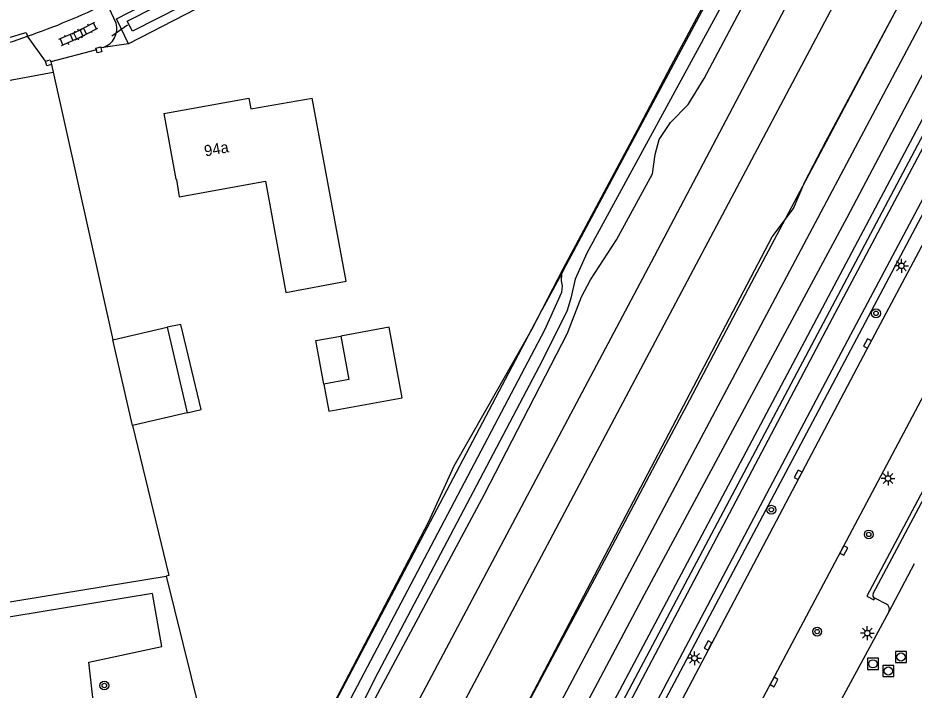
# Model space of a CAD drawing. Extents: x 136000 to 138005, y 398500 to 400500.
# Drawn here: x 137390.5 to 137471.7, y 400023.6 to 400084.5 of the extents above; entities that cross this region are included whole.
import ezdxf

# ---------------------------------------------------------------- set-up
doc = ezdxf.new("R2010")
doc.units = 0
for name, color, linetype in [('gg-afsc-draadraster', 7, 'Continuous'), ('gg-afsc-hekwerk', 7, 'Continuous'), ('gg-afsc-muur', 7, 'Continuous'), ('gg-anno-huisnummerreeks BGT', 7, 'Continuous'), ('gg-aspt-spoorlijn', 7, 'Continuous'), ('gg-bbg-bijgebouw', 7, 'Continuous'), ('gg-bbg-gedigitaliseerde bebouwing', 7, 'Continuous'), ('gg-bbg-gedigitaliseerde bijgebouw', 7, 'Continuous'), ('gg-bbg-hoofdgebouw', 7, 'Continuous'), ('gg-bbg-luifel en loopbrug', 7, 'Continuous'), ('gg-knt-BGT kruinlijn', 7, 'Continuous'), ('gg-knt-verharding', 7, 'Continuous'), ('gg-kntw-bovenkant insteek waterloop', 7, 'Continuous'), ('gg-kntw-waterlijn', 7, 'Continuous'), ('gg-kwrk-duiker nz buis', 7, 'Continuous'), ('gt-grn-groengrens', 7, 'Continuous'), ('gt-grn-vlakafsluiter', 7, 'Continuous'), ('gt-symb-boom', 7, 'Continuous'), ('gt-symb-klinker verharding', 7, 'Continuous'), ('gt-symb-kolk', 7, 'Continuous'), ('gt-symb-lichtmast', 7, 'Continuous'), ('gt-symb-rioolschacht', 7, 'Continuous'), ('gx-grn-maaiveld', 7, 'Continuous')]:
    doc.layers.add(name, color=color, linetype=linetype)

# ---------------------------------------------------------------- blocks, each defined once
blk = doc.blocks.new('gt0-KOLK')
at = {"layer": 'gt-symb-kolk'}
blk.add_lwpolyline([(0, 0), (0.375, 0), (0.375, 0.4), (-0.375, 0.4), (-0.375, 0), (0, 0)], dxfattribs=at)
blk = doc.blocks.new('gt0-BOOM')
at = {"layer": 'gt-symb-boom'}
for radius in [0.4, 0.2]:
    blk.add_circle((0, 0), radius, dxfattribs=at)
blk = doc.blocks.new('gt0-LMAST')
at = {"layer": 'gt-symb-lichtmast'}
for p, q in [((-0.182, 0.173), (-0.447, 0.438)), ((-0.005, 0.246), (-0.005, 0.621)), ((0.172, 0.173), (0.437, 0.438)), ((-0.255, -0.004), (-0.63, -0.004)), ((-0.182, -0.181), (-0.447, -0.446)), ((-0.005, -0.254), (-0.005, -0.629)), ((0.437, -0.446), (0.172, -0.181)), ((0.245, -0.004), (0.62, -0.004))]:
    blk.add_line(p, q, dxfattribs=at)
blk.add_circle((-0.005, -0.004), 0.25, dxfattribs=at)
blk = doc.blocks.new('gt0-RS')
at = {"layer": 'gt-symb-rioolschacht'}
blk.add_lwpolyline([(-0.5, -0.5), (0.5, -0.5), (0.5, 0.5), (-0.5, 0.5)], close=True, dxfattribs=at)
blk.add_circle((0, 0), 0.375, dxfattribs=at)
blk = doc.blocks.new('gt0-KL1')
at = {"layer": 'gt-symb-klinker verharding'}
for p, q in [((-1.15, 0.3), (1.15, 0.3)), ((-1, -0.3), (-1, 0.3)), ((-0.5, 0.3), (-0.5, 0.45)), ((0, -0.3), (0, 0.3)), ((0.5, 0.3), (0.5, 0.45)), ((1, -0.3), (1, 0.3)), ((-1.15, -0.3), (1.15, -0.3)), ((-0.5, -0.45), (-0.5, -0.3)), ((0.5, -0.45), (0.5, -0.3))]:
    blk.add_line(p, q, dxfattribs=at)

msp = doc.modelspace()

# ---------------------------------------------------------------- linework, layer by layer
at = {"layer": 'gg-afsc-draadraster'}
msp.add_lwpolyline([(137400.93, 400047.563), (137404.205, 400033.98), (137403.98, 400033.926)], dxfattribs=at)
at = {"layer": 'gg-afsc-hekwerk'}
for p, q in [((137397.652, 400081.565), (137393.52, 400080.484)), ((137379.85, 400029.958), (137403.98, 400033.926)), ((137403.98, 400033.926), (137409.22, 400012.599))]:
    msp.add_line(p, q, dxfattribs=at)
msp.add_lwpolyline([(137464.197, 400114.88), (137469.504, 400117.567), (137466.77, 400112.282), (137458.303, 400096.287), (137449.664, 400080.098), (137446.862, 400074.753), (137439.874, 400061.726), (137437.056, 400056.233), (137430.005, 400043.872), (137427.711, 400038.831), (137410.433, 400005.703), (137394.779, 399976.765), (137387.957, 399963.701), (137385.362, 399958.889), (137355.891, 399903.288), (137353.131, 399898.106), (137333.02, 399860.162)], dxfattribs=at)
at = {"layer": 'gg-afsc-muur'}
for p, q in [((137393.109, 400080.343), (137393.052, 400080.565)), ((137393.52, 400080.484), (137393.581, 400080.246))]:
    msp.add_line(p, q, dxfattribs=at)
for points in [[(137384.636, 399924.026), (137393.072, 399939.935), (137397.261, 399947.901), (137407.11, 399966.489), (137412.955, 399977.488), (137420.646, 399992.014), (137425.054, 400000.328), (137430.115, 400009.861), (137434.674, 400018.517), (137439.705, 400027.964), (137443.858, 400035.737), (137448.557, 400044.566), (137451.374, 400049.887), (137454.175, 400055.168), (137456.975, 400060.48), (137461.895, 400069.759), (137467.258, 400079.903), (137472.465, 400089.668)], [(137397.652, 400081.565), (137397.611, 400081.73), (137398.035, 400081.836), (137398.056, 400081.75)], [(137398.056, 400081.75), (137398.141, 400081.409), (137397.717, 400081.303), (137397.652, 400081.565)], [(137393.052, 400080.565), (137393.472, 400080.672), (137393.52, 400080.484)], [(137393.581, 400080.246), (137393.161, 400080.138), (137393.109, 400080.343)]]:
    msp.add_lwpolyline(points, dxfattribs=at)
at = {"layer": 'gg-aspt-spoorlijn'}
for points in [[(137180.276, 399557.817), (137190.513, 399577.123), (137216.83, 399627.032), (137223.229, 399638.814), (137243.016, 399676.404), (137279.168, 399744.376), (137339.688, 399858.771), (137384.54, 399942.957), (137424.377, 400018.015), (137448.175, 400062.892), (137473.598, 400111.171), (137480.612, 400124.236), (137511.513, 400182.67), (137519.303, 400197.169), (137549.499, 400254.306), (137652.966, 400449.039), (137679.974, 400500)], [(137185.594, 399559.889), (137451.439, 400061.164), (137507.991, 400167.823), (137535.597, 400219.587), (137588.607, 400319.533), (137597.649, 400336.455), (137605.519, 400351.728), (137623.003, 400384.374), (137641.233, 400419.186), (137650.164, 400435.608), (137658.805, 400451.811), (137684.39, 400500)]]:
    msp.add_lwpolyline(points, dxfattribs=at)
at = {"layer": 'gg-bbg-bijgebouw'}
for p, q in [((137399.125, 400055.327), (137404.053, 400056.472)), ((137404.053, 400056.472), (137405.857, 400048.708)), ((137400.93, 400047.563), (137399.125, 400055.327)), ((137405.857, 400048.708), (137400.93, 400047.563))]:
    msp.add_line(p, q, dxfattribs=at)
at = {"layer": 'gg-bbg-gedigitaliseerde bebouwing'}
for points in [[(137414.801, 400059.609), (137420.259, 400060.622), (137417.18, 400077.212)], [(137405.157, 400068.253), (137412.958, 400069.681), (137414.801, 400059.609)]]:
    msp.add_lwpolyline(points, dxfattribs=at)
at = {"layer": 'gg-bbg-gedigitaliseerde bijgebouw'}
for points in [[(137418.248, 400051.312), (137418.698, 400048.853), (137425.338, 400050.068), (137424.168, 400056.462), (137419.79, 400055.661)], [(137419.79, 400055.661), (137420.51, 400051.726), (137418.248, 400051.312)]]:
    msp.add_lwpolyline(points, dxfattribs=at)
at = {"layer": 'gg-bbg-hoofdgebouw'}
for points in [[(137403.74, 400075.801), (137411.45, 400077.212), (137411.63, 400076.231), (137417.18, 400077.212)], [(137403.74, 400075.801), (137404.832, 400069.852), (137404.896, 400069.845), (137405.157, 400068.253)]]:
    msp.add_lwpolyline(points, dxfattribs=at)
at = {"layer": 'gg-bbg-luifel en loopbrug'}
for points in [[(137405.857, 400048.708), (137407.124, 400049.002), (137405.282, 400056.701), (137404.053, 400056.472)], [(137418.248, 400051.312), (137417.528, 400055.247), (137419.79, 400055.661)]]:
    msp.add_lwpolyline(points, dxfattribs=at)
at = {"layer": 'gg-knt-BGT kruinlijn'}
for p, q in [((137471.436, 400117.187), (137442.048, 400063.169)), ((137442.048, 400063.169), (137440.987, 400060.817)), ((137440.987, 400060.817), (137440.618, 400059.092)), ((137440.618, 400059.092), (137440.267, 400057.967)), ((137440.267, 400057.967), (137438.056, 400053.474)), ((137438.056, 400053.474), (137422.825, 400024.582)), ((137422.825, 400024.582), (137421.364, 400021.641))]:
    msp.add_line(p, q, dxfattribs=at)
at = {"layer": 'gg-knt-verharding'}
for p, q in [((137399.441, 400083.984), (137398.592, 400085.792)), ((137391.299, 400083.16), (137391.404, 400082.808)), ((137393.052, 400080.565), (137391.404, 400082.808)), ((137398.253, 400081.799), (137398.056, 400081.75)), ((137393.581, 400080.246), (137393.737, 400079.545)), ((137393.737, 400079.545), (137399.125, 400055.327)), ((137467.984, 400032.358), (137478.791, 400052.626)), ((137471.699, 400035.034), (137469.417, 400030.698)), ((137469.204, 400031.371), (137468.129, 400031.934)), ((137469.417, 400030.698), (137464.394, 400021.445))]:
    msp.add_line(p, q, dxfattribs=at)
for points in [[(137444.838, 400021.671), (137509.889, 400144.426), (137530.929, 400184.624), (137531.462, 400184.365)], [(137441.861, 400014.674), (137464.04, 400056.776), (137484.657, 400095.607), (137508.452, 400140.533), (137524.249, 400170.6)], [(137447.885, 400020.287), (137510.644, 400138.734), (137511.121, 400138.884), (137511.301, 400139.501)], [(137443.702, 400013.627), (137465.968, 400055.805), (137486.454, 400094.38), (137509.725, 400138.387)], [(137514.229, 400128.809), (137493.582, 400089.948), (137455.441, 400018.024)], [(137478.295, 400074.943), (137467.398, 400054.414), (137450.71, 400022.805)], [(137479.21, 400052.782), (137479.299, 400052.95), (137478.672, 400053.283), (137467.413, 400032.099), (137468.04, 400031.766), (137468.129, 400031.934)]]:
    msp.add_lwpolyline(points, dxfattribs=at)
for centre, radius, start, end in [((137369.726, 400145.176), 66.028, 289.16643, 295.9238), ((137397.698, 400083.516), 1.804, 287.89955, 15.03397), ((137354.634, 400201.222), 123.624, 278.58539, 287.25259), ((137374.57, 400130.215), 50.307, 281.44299, 289.54916), ((137468.271, 400032.219), 0.318, 154.15444, 243.60501), ((137468.962, 400030.924), 0.508, 333.54519, 61.57927)]:
    msp.add_arc(centre, radius, start, end, dxfattribs=at)
at = {"layer": 'gg-kntw-bovenkant insteek waterloop'}
msp.add_line((137419.546, 400091.916), (137400.547, 400082.125), dxfattribs=at)
msp.add_lwpolyline([(137400.547, 400082.125), (137399.461, 400084.378), (137418.283, 400094.078)], dxfattribs=at)
at = {"layer": 'gg-kntw-waterlijn'}
msp.add_lwpolyline([(137418.531, 400092.238), (137400.902, 400083.274), (137400.442, 400084.178), (137418.082, 400093.147), (137418.531, 400092.238)], dxfattribs=at)
at = {"layer": 'gg-kwrk-duiker nz buis'}
msp.add_line((137399.043, 400082.84), (137400.452, 400083.83), dxfattribs=at)
at = {"layer": 'gt-grn-groengrens'}
msp.add_line((137385.028, 400077.942), (137393.737, 400079.545), dxfattribs=at)
msp.add_lwpolyline([(137398.36, 400013.854), (137396.97, 400026.139), (137403.582, 400027.536), (137402.733, 400032.351), (137379.604, 400028.549), (137379.379, 400029.878)], dxfattribs=at)
at = {"layer": 'gt-grn-vlakafsluiter'}
msp.add_line((137400.547, 400082.125), (137398.056, 400081.75), dxfattribs=at)
at = {"layer": 'gx-grn-maaiveld'}
msp.add_line((137439.761, 400061.302), (137437.991, 400058.001), dxfattribs=at)
for points in [[(137425.107, 400000.171), (137426.014, 400002.079), (137427.944, 400005.151), (137429.557, 400008.833), (137458.832, 400064.635), (137460.768, 400067.201), (137461.804, 400069.62), (137463.744, 400073.353), (137488.861, 400120.29), (137490.545, 400123.304), (137492.084, 400125.424), (137493.261, 400128.312), (137494.465, 400130.485), (137520.141, 400180.112), (137521.654, 400182.54), (137522.126, 400183.521), (137522.558, 400184.752), (137523.309, 400186.22), (137525.232, 400189.626), (137525.453, 400189.941), (137525.628, 400190.049)], [(137426.931, 399998.451), (137433.26, 400010.413), (137484.742, 400107.36), (137510.335, 400155.308), (137526.499, 400186.819), (137526.682, 400186.816), (137528.094, 400186.053), (137528.395, 400185.808), (137528.385, 400185.587), (137527.155, 400183.076), (137502.277, 400135.669), (137484.044, 400101.355), (137465.59, 400066.352), (137447.259, 400032.232), (137428.807, 399997.446)], [(137531.399, 400186.61), (137530.112, 400184.115), (137438.638, 400011.548)], [(137469.788, 400117.494), (137440.153, 400062.035), (137439.761, 400061.302)], [(137385.553, 399953.026), (137390.977, 399962.639), (137408.989, 399996.378), (137414.806, 400007.526), (137415.657, 400011.232), (137416.721, 400013.231), (137417.738, 400014.533), (137419.9, 400017.566), (137421.079, 400019.454), (137432.778, 400041.344), (137440.308, 400055.914), (137441.573, 400059.226), (137442.389, 400060.759), (137444.733, 400064.368), (137448.012, 400070.343), (137448.254, 400072.107), (137448.603, 400073.465), (137449.626, 400075.013), (137451.23, 400076.625), (137452.687, 400078.987), (137468.139, 400108.07)], [(137439.761, 400061.302), (137439.746, 400060.674), (137439.836, 400060.219), (137439.751, 400059.611), (137438.229, 400056.196), (137418.539, 400018.794), (137416.099, 400015.562), (137415.321, 400014.331), (137414.152, 400011.854), (137413.977, 400011.179), (137413.919, 400010.324)], [(137412.527, 400009.701), (137437.954, 400057.93), (137437.991, 400058.001)]]:
    msp.add_lwpolyline(points, dxfattribs=at)

# ---------------------------------------------------------------- block references
at = {"layer": 'gt-symb-boom'}
for p in [(137468.243, 400057.714), (137458.767, 400039.93), (137467.588, 400037.693), (137462.916, 400028.895), (137398.367, 400024.014)]:
    msp.add_blockref('gt0-BOOM', p, dxfattribs=at)
at = {"layer": 'gt-symb-klinker verharding'}
for p, rotation in [((137396.618, 400083.283), 27.205916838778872), ((137395.393, 400082.688), -156.48544331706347)]:
    msp.add_blockref('gt0-KL1', p, dxfattribs=dict(at, rotation=rotation))
at = {"layer": 'gt-symb-kolk'}
for p, rotation in [((137467.65, 400054.888), 62.038119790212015), ((137461.372, 400043), 62.150133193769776), ((137465.152, 400036.34), -117.93293012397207), ((137453.209, 400027.538), 62.168172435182), ((137458.836, 400024.427), -117.93293012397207)]:
    msp.add_blockref('gt0-KOLK', p, dxfattribs=dict(at, rotation=rotation))
at = {"layer": 'gt-symb-lichtmast'}
for p in [(137470.553, 400062.025), (137469.337, 400042.761), (137467.463, 400028.756), (137451.816, 400026.486)]:
    msp.add_blockref('gt0-LMAST', p, dxfattribs=at)
at = {"layer": 'gt-symb-rioolschacht'}
for p in [(137470.508, 400026.595), (137467.964, 400025.975), (137469.357, 400025.324)]:
    msp.add_blockref('gt0-RS', p, dxfattribs=at)

# ---------------------------------------------------------------- texts
at = {"layer": 'gg-anno-huisnummerreeks BGT'}
msp.add_text('94a', height=1, rotation=10.4, dxfattribs=at).set_placement((137407.504, 400071.915))

doc.saveas('drawing.dxf')
